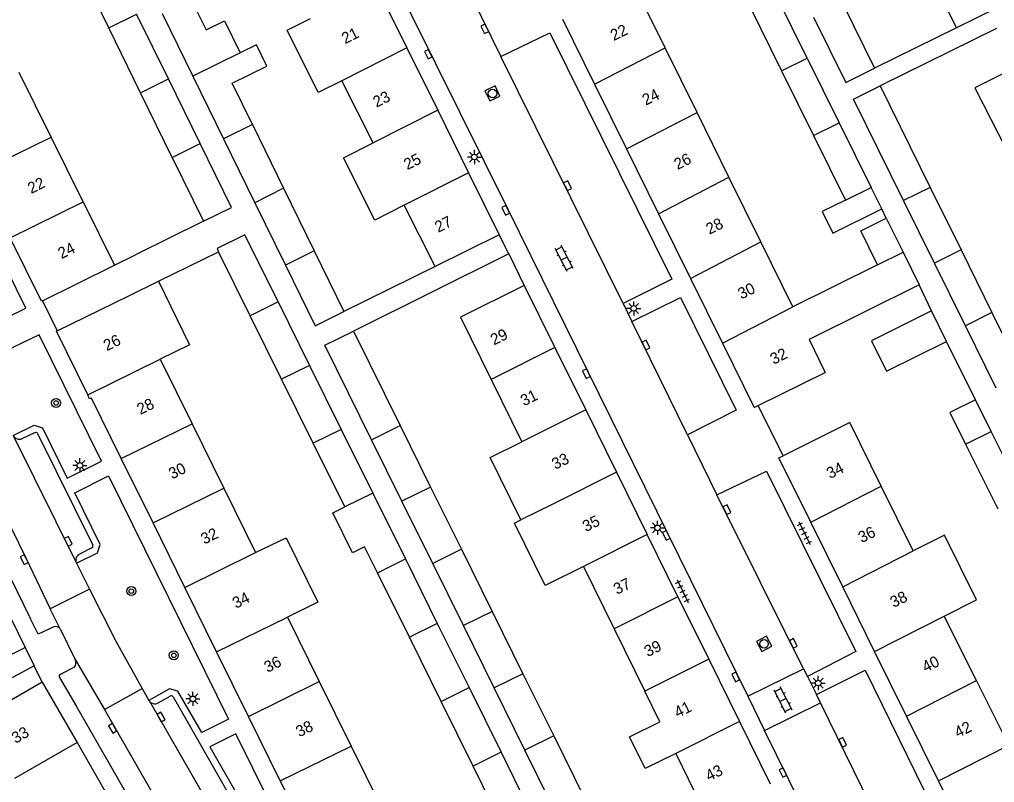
# Model space of a CAD drawing. Extents: x 132994 to 136000, y 393499 to 395512.
# Drawn here: x 134610.8 to 134697.3, y 394737 to 394804.6 of the extents above; entities that cross this region are included whole.
import ezdxf

# ---------------------------------------------------------------- set-up
doc = ezdxf.new("R2010")
doc.units = 0
for name, color, linetype in [('gg-afsc-erfafscheiding', 7, 'Continuous'), ('gg-afsc-hekwerk', 7, 'Continuous'), ('gg-afsc-muur', 7, 'Continuous'), ('gg-anno-huisnummerreeks BGT', 7, 'Continuous'), ('gg-anno-openbare ruimte label', 7, 'Continuous'), ('gg-bbg-gedigitaliseerde bebouwing', 7, 'Continuous'), ('gg-bbg-gedigitaliseerde bijgebouw', 7, 'Continuous'), ('gg-bbg-hoofdgebouw', 7, 'Continuous'), ('gg-bbg-tussenscheiding', 7, 'Continuous'), ('gg-knt-verharding', 7, 'Continuous'), ('gg-knt-verharding nz', 7, 'Continuous'), ('gt-grn-weggrens', 7, 'Continuous'), ('gt-symb-boom', 7, 'Continuous'), ('gt-symb-klinker verharding', 7, 'Continuous'), ('gt-symb-kolk', 7, 'Continuous'), ('gt-symb-lichtmast', 7, 'Continuous'), ('gt-symb-rioolschacht', 7, 'Continuous'), ('gt-symb-tegel verharding', 7, 'Continuous')]:
    doc.layers.add(name, color=color, linetype=linetype)

# ---------------------------------------------------------------- blocks, each defined once
blk = doc.blocks.new('gt0-LMAST')
at = {"layer": 'gt-symb-lichtmast'}
for p, q in [((-0.182, 0.173), (-0.447, 0.438)), ((-0.005, 0.246), (-0.005, 0.621)), ((0.172, 0.173), (0.437, 0.438)), ((-0.255, -0.004), (-0.63, -0.004)), ((-0.182, -0.181), (-0.447, -0.446)), ((-0.005, -0.254), (-0.005, -0.629)), ((0.437, -0.446), (0.172, -0.181)), ((0.245, -0.004), (0.62, -0.004))]:
    blk.add_line(p, q, dxfattribs=at)
blk.add_circle((-0.005, -0.004), 0.25, dxfattribs=at)
blk = doc.blocks.new('gt0-KOLK')
at = {"layer": 'gt-symb-kolk'}
blk.add_lwpolyline([(0, 0), (0.375, 0), (0.375, 0.4), (-0.375, 0.4), (-0.375, 0), (0, 0)], dxfattribs=at)
blk = doc.blocks.new('gt0-TEG1')
at = {"layer": 'gt-symb-tegel verharding'}
for p, q in [((-1.125, 0), (1.125, 0)), ((-0.9, -0.25), (-0.9, 0.25)), ((-0.45, -0.25), (-0.45, 0.25)), ((0, -0.25), (0, 0.25)), ((0.45, -0.25), (0.45, 0.25)), ((0.9, -0.25), (0.9, 0.25))]:
    blk.add_line(p, q, dxfattribs=at)
blk = doc.blocks.new('gt0-RS')
at = {"layer": 'gt-symb-rioolschacht'}
blk.add_lwpolyline([(-0.5, -0.5), (0.5, -0.5), (0.5, 0.5), (-0.5, 0.5)], close=True, dxfattribs=at)
blk.add_circle((0, 0), 0.375, dxfattribs=at)
blk = doc.blocks.new('gt0-KL1')
at = {"layer": 'gt-symb-klinker verharding'}
for p, q in [((-1.15, 0.3), (1.15, 0.3)), ((-1, -0.3), (-1, 0.3)), ((-0.5, 0.3), (-0.5, 0.45)), ((0, -0.3), (0, 0.3)), ((0.5, 0.3), (0.5, 0.45)), ((1, -0.3), (1, 0.3)), ((-1.15, -0.3), (1.15, -0.3)), ((-0.5, -0.45), (-0.5, -0.3)), ((0.5, -0.45), (0.5, -0.3))]:
    blk.add_line(p, q, dxfattribs=at)
blk = doc.blocks.new('gt0-BOOM')
at = {"layer": 'gt-symb-boom'}
for radius in [0.4, 0.2]:
    blk.add_circle((0, 0), radius, dxfattribs=at)

msp = doc.modelspace()

# ---------------------------------------------------------------- linework, layer by layer
at = {"layer": 'gg-afsc-erfafscheiding'}
for p, q in [((134687.695, 394786.991), (134687.286, 394787.818)), ((134654.194, 394783.828), (134640.423, 394776.995)), ((134654.194, 394783.828), (134655.58, 394781.04)), ((134647.665, 394782.715), (134639.579, 394778.712)), ((134691.71, 394778.774), (134690.62, 394781.082)), ((134695.606, 394770.902), (134693.044, 394776.078)), ((134678.529, 394765.937), (134676.329, 394770.387))]:
    msp.add_line(p, q, dxfattribs=at)
at = {"layer": 'gg-afsc-hekwerk'}
msp.add_line((134612.831, 394779.675), (134614.146, 394776.998), dxfattribs=at)
at = {"layer": 'gg-afsc-muur'}
for p, q in [((134693.909, 394803.885), (134686.65, 394800.289)), ((134697.46, 394803.809), (134687.151, 394798.731)), ((134627.132, 394786.725), (134621.142, 394783.783)), ((134619.221, 394782.837), (134621.142, 394783.783)), ((134623.115, 394781.402), (134628.459, 394784.027)), ((134611.31, 394748.94), (134612.103, 394747.322)), ((134612.103, 394747.322), (134609.54, 394745.922))]:
    msp.add_line(p, q, dxfattribs=at)
at = {"layer": 'gg-bbg-gedigitaliseerde bebouwing'}
for p, q in [((134691.188, 394809.328), (134693.909, 394803.885)), ((134668.068, 394802.111), (134665.272, 394807.774)), ((134670.902, 394796.371), (134668.068, 394802.111)), ((134613.595, 394794.193), (134610.759, 394799.929)), ((134642.166, 394793.671), (134639.395, 394799.192)), ((134673.736, 394790.632), (134670.902, 394796.371)), ((134616.431, 394788.458), (134613.595, 394794.193)), ((134676.571, 394784.89), (134673.736, 394790.632)), ((134616.431, 394788.458), (134619.221, 394782.837)), ((134647.665, 394782.715), (134644.936, 394788.151)), ((134653.35, 394785.53), (134647.665, 394782.715)), ((134679.405, 394779.151), (134676.571, 394784.89)), ((134689.181, 394783.989), (134690.62, 394781.082)), ((134686.908, 394782.865), (134679.405, 394779.151)), ((134620.502, 394780.119), (134623.115, 394781.402)), ((134614.146, 394776.998), (134620.502, 394780.119)), ((134614.09, 394776.97), (134614.146, 394776.998)), ((134623.281, 394774.491), (134626.103, 394768.775)), ((134676.329, 394770.387), (134682.282, 394773.324)), ((134652.642, 394772.694), (134655.37, 394767.167)), ((134626.103, 394768.775), (134628.925, 394763.06)), ((134628.925, 394763.06), (134631.747, 394757.345)), ((134690.083, 394757.515), (134687.247, 394763.252)), ((134660.826, 394756.113), (134663.554, 394750.586)), ((134634.569, 394751.631), (134637.391, 394745.915)), ((134695.681, 394746.003), (134692.814, 394751.724)), ((134663.554, 394750.586), (134666.282, 394745.059)), ((134612.82, 394745.86), (134607.277, 394742.662)), ((134637.391, 394745.915), (134640.213, 394740.2)), ((134698.548, 394740.282), (134695.681, 394746.003)), ((134640.213, 394740.2), (134643.035, 394734.485)), ((134669.01, 394739.532), (134671.738, 394734.005))]:
    msp.add_line(p, q, dxfattribs=at)
for points in [[(134639.395, 394799.192), (134637.28, 394798.145), (134634.54, 394803.68), (134636.624, 394804.712)], [(134701.846, 394801.69), (134695.543, 394798.571), (134698.355, 394793.072)], [(134644.936, 394788.151), (134642.31, 394786.825), (134639.527, 394792.339), (134642.166, 394793.671)], [(134623.115, 394781.402), (134625.882, 394775.768), (134623.281, 394774.491)], [(134655.58, 394781.04), (134649.908, 394778.232), (134652.642, 394772.694)], [(134690.62, 394781.082), (134680.841, 394776.242), (134682.282, 394773.324)], [(134687.247, 394763.252), (134684.471, 394768.87), (134678.529, 394765.937)], [(134655.285, 394760.252), (134652.553, 394765.773), (134655.37, 394767.167)], [(134660.826, 394756.113), (134657.443, 394754.443), (134654.715, 394759.97), (134655.285, 394760.252)], [(134631.747, 394757.345), (134634.443, 394758.669), (134637.252, 394752.949), (134634.569, 394751.631)], [(134692.814, 394751.724), (134695.684, 394753.146), (134692.845, 394758.882), (134690.083, 394757.515)], [(134602.446, 394752.418), (134605.575, 394746.098), (134611.31, 394748.94)], [(134669.01, 394739.532), (134666.29, 394738.196), (134664.903, 394741.019), (134667.613, 394742.35), (134666.282, 394745.059)]]:
    msp.add_lwpolyline(points, dxfattribs=at)
at = {"layer": 'gg-bbg-gedigitaliseerde bijgebouw'}
for p, q in [((134618.713, 394803.868), (134615.892, 394809.612)), ((134680.662, 394801.202), (134677.823, 394806.939)), ((134683.823, 394806.002), (134686.65, 394800.289)), ((134624.01, 394799.351), (134621.189, 394805.095)), ((134623.442, 394805.136), (134626.164, 394799.593)), ((134675.55, 394805.814), (134678.389, 394800.077)), ((134621.534, 394798.125), (134618.713, 394803.868)), ((134680.662, 394801.202), (134683.501, 394795.465)), ((134678.389, 394800.077), (134681.229, 394794.34)), ((134626.83, 394793.609), (134624.01, 394799.351)), ((134626.164, 394799.593), (134628.887, 394794.049)), ((134624.354, 394792.382), (134621.534, 394798.125)), ((134687.151, 394798.731), (134691.589, 394789.728)), ((134683.501, 394795.465), (134686.342, 394789.725)), ((134631.457, 394795.307), (134634.22, 394789.661)), ((134628.887, 394794.049), (134631.673, 394788.375)), ((134681.229, 394794.34), (134684.069, 394788.601)), ((134624.354, 394792.382), (134627.132, 394786.725)), ((134634.22, 394789.661), (134636.936, 394784.113)), ((134687.286, 394787.818), (134686.342, 394789.725)), ((134691.589, 394789.728), (134694.323, 394784.18)), ((134691.968, 394783.015), (134689.232, 394788.561)), ((134631.673, 394788.375), (134634.396, 394782.831)), ((134687.695, 394786.991), (134689.181, 394783.989)), ((134631.266, 394778.355), (134628.459, 394784.027)), ((134636.936, 394784.113), (134639.579, 394778.712)), ((134694.323, 394784.18), (134697.057, 394778.634)), ((134694.704, 394777.469), (134691.968, 394783.015)), ((134633.742, 394779.581), (134636.531, 394773.948)), ((134634.054, 394772.722), (134631.266, 394778.355)), ((134693.044, 394776.078), (134691.71, 394778.774)), ((134697.057, 394778.634), (134699.792, 394773.086)), ((134697.441, 394771.922), (134694.704, 394777.469)), ((134640.423, 394776.995), (134644.569, 394768.618)), ((134636.531, 394773.948), (134639.339, 394768.276)), ((134636.862, 394767.05), (134634.054, 394772.722)), ((134697.003, 394768.08), (134695.606, 394770.902)), ((134639.339, 394768.276), (134642.137, 394762.623)), ((134644.569, 394768.618), (134647.272, 394763.157)), ((134699.841, 394762.345), (134697.003, 394768.08)), ((134639.66, 394761.397), (134636.862, 394767.05)), ((134644.723, 394761.899), (134642.023, 394767.359)), ((134694.733, 394766.957), (134697.572, 394761.221)), ((134642.137, 394762.623), (134645.028, 394756.782)), ((134647.272, 394763.157), (134650.001, 394757.644)), ((134647.45, 394756.384), (134644.723, 394761.899)), ((134650.001, 394757.644), (134652.728, 394752.136)), ((134645.028, 394756.782), (134647.858, 394751.065)), ((134650.171, 394750.88), (134647.45, 394756.384)), ((134645.381, 394749.84), (134642.552, 394755.556)), ((134652.728, 394752.136), (134655.462, 394746.612)), ((134647.858, 394751.065), (134650.675, 394745.375)), ((134652.903, 394745.355), (134650.171, 394750.88)), ((134648.197, 394744.152), (134645.381, 394749.84)), ((134655.462, 394746.612), (134658.196, 394741.088)), ((134650.675, 394745.375), (134653.513, 394739.64)), ((134655.635, 394739.83), (134652.903, 394745.355)), ((134651.037, 394738.414), (134648.197, 394744.152)), ((134658.196, 394741.088), (134660.931, 394735.564)), ((134653.513, 394739.64), (134656.365, 394733.879)), ((134658.367, 394734.305), (134655.635, 394739.83)), ((134653.889, 394732.653), (134651.037, 394738.414))]:
    msp.add_line(p, q, dxfattribs=at)
for points in [[(134626.027, 394806.401), (134627.346, 394803.707), (134628.973, 394804.503), (134630.369, 394801.65)], [(134681.22, 394804.827), (134684.093, 394799.023), (134686.65, 394800.289)], [(134631.457, 394795.307), (134629.663, 394798.972), (134632.738, 394800.477), (134631.817, 394802.359), (134630.369, 394801.65)], [(134689.232, 394788.561), (134684.789, 394797.566), (134687.151, 394798.731)], [(134627.132, 394786.725), (134629.613, 394787.943), (134626.83, 394793.609)], [(134684.069, 394788.601), (134682.017, 394787.586), (134682.96, 394785.679), (134687.286, 394787.818)], [(134686.908, 394782.865), (134685.422, 394785.867), (134687.695, 394786.991)], [(134633.742, 394779.581), (134630.795, 394785.535), (134628.319, 394784.309), (134628.459, 394784.027)], [(134634.396, 394782.831), (134637.037, 394777.453), (134639.579, 394778.712)], [(134691.71, 394778.774), (134686.373, 394776.133), (134687.706, 394773.438), (134693.044, 394776.078)], [(134642.023, 394767.359), (134637.875, 394775.748), (134640.423, 394776.995)], [(134695.606, 394770.902), (134693.337, 394769.779), (134694.733, 394766.957)], [(134642.552, 394755.556), (134641.407, 394757.868), (134640.328, 394757.334), (134638.581, 394760.863), (134639.66, 394761.397)]]:
    msp.add_lwpolyline(points, dxfattribs=at)
at = {"layer": 'gg-bbg-hoofdgebouw'}
for p, q in [((134642.425, 394807.639), (134645.162, 394802.101)), ((134699.421, 394806.611), (134693.909, 394803.885)), ((134658.96, 394804.65), (134661.811, 394798.878)), ((134645.162, 394802.101), (134647.898, 394796.564)), ((134661.811, 394798.878), (134664.646, 394793.138)), ((134647.898, 394796.564), (134650.634, 394791.026)), ((134664.646, 394793.138), (134667.48, 394787.399)), ((134650.634, 394791.026), (134653.35, 394785.53)), ((134667.48, 394787.399), (134670.315, 394781.659)), ((134612.831, 394779.675), (134619.221, 394782.837)), ((134670.315, 394781.659), (134673.15, 394775.919)), ((134655.58, 394781.04), (134658.302, 394775.524)), ((134616.848, 394771.332), (134614.09, 394776.97)), ((134658.302, 394775.524), (134661.03, 394769.996)), ((134661.03, 394769.996), (134663.757, 394764.469)), ((134622.644, 394759.976), (134619.824, 394765.691)), ((134663.757, 394764.469), (134666.485, 394758.942)), ((134625.464, 394754.26), (134622.644, 394759.976)), ((134683.822, 394754.314), (134680.989, 394760.051)), ((134669.213, 394753.415), (134666.485, 394758.942)), ((134608.176, 394755.268), (134611.31, 394748.94)), ((134628.284, 394748.544), (134625.464, 394754.26)), ((134686.655, 394748.575), (134683.822, 394754.314)), ((134669.213, 394753.415), (134671.94, 394747.888)), ((134631.104, 394742.827), (134628.284, 394748.544)), ((134671.94, 394747.888), (134674.668, 394742.36)), ((134689.489, 394742.836), (134686.655, 394748.575)), ((134612.82, 394745.86), (134615.899, 394740.508)), ((134633.924, 394737.112), (134631.104, 394742.827)), ((134692.322, 394737.098), (134689.489, 394742.836)), ((134674.668, 394742.36), (134677.396, 394736.833)), ((134615.899, 394740.508), (134618.986, 394735.141)), ((134633.924, 394737.112), (134636.744, 394731.396)), ((134695.17, 394731.33), (134692.322, 394737.098))]:
    msp.add_line(p, q, dxfattribs=at)
for points in [[(134612.831, 394779.675), (134612.76, 394779.64), (134609.969, 394785.259)], [(134673.15, 394775.919), (134675.97, 394770.21), (134676.329, 394770.387)], [(134619.824, 394765.691), (134617.18, 394771.05), (134617.02, 394770.98), (134616.848, 394771.332)], [(134680.989, 394760.051), (134678.17, 394765.76), (134678.529, 394765.937)]]:
    msp.add_lwpolyline(points, dxfattribs=at)
at = {"layer": 'gg-bbg-tussenscheiding'}
for p, q in [((134618.713, 394803.868), (134621.189, 394805.095)), ((134630.369, 394801.65), (134626.164, 394799.593)), ((134645.162, 394802.101), (134639.395, 394799.192)), ((134661.811, 394798.878), (134668.068, 394802.111)), ((134678.389, 394800.077), (134680.662, 394801.202)), ((134621.534, 394798.125), (134624.01, 394799.351)), ((134647.898, 394796.564), (134642.166, 394793.671)), ((134664.646, 394793.138), (134670.902, 394796.371)), ((134681.229, 394794.34), (134683.501, 394795.465)), ((134631.457, 394795.307), (134628.887, 394794.049)), ((134607.28, 394791.067), (134613.595, 394794.193)), ((134624.354, 394792.382), (134626.83, 394793.609)), ((134650.634, 394791.026), (134644.936, 394788.151)), ((134667.48, 394787.399), (134673.736, 394790.632)), ((134634.22, 394789.661), (134631.673, 394788.375)), ((134684.069, 394788.601), (134686.342, 394789.725)), ((134691.589, 394789.728), (134689.232, 394788.561)), ((134609.969, 394785.259), (134616.431, 394788.458)), ((134670.315, 394781.659), (134676.571, 394784.89)), ((134636.936, 394784.113), (134634.396, 394782.831)), ((134686.908, 394782.865), (134689.181, 394783.989)), ((134694.323, 394784.18), (134691.968, 394783.015)), ((134633.742, 394779.581), (134631.266, 394778.355)), ((134673.15, 394775.919), (134679.405, 394779.151)), ((134697.057, 394778.634), (134694.704, 394777.469)), ((134658.302, 394775.524), (134652.642, 394772.694)), ((134616.848, 394771.332), (134623.281, 394774.491)), ((134636.531, 394773.948), (134634.054, 394772.722)), ((134661.03, 394769.996), (134655.37, 394767.167)), ((134619.824, 394765.691), (134626.103, 394768.775)), ((134639.339, 394768.276), (134636.862, 394767.05)), ((134642.023, 394767.359), (134644.569, 394768.618)), ((134694.733, 394766.957), (134697.003, 394768.08)), ((134622.644, 394759.976), (134628.925, 394763.06)), ((134642.137, 394762.623), (134639.66, 394761.397)), ((134647.272, 394763.157), (134644.723, 394761.899)), ((134680.989, 394760.051), (134687.247, 394763.252)), ((134666.485, 394758.942), (134660.826, 394756.113)), ((134650.001, 394757.644), (134647.45, 394756.384)), ((134683.822, 394754.314), (134690.083, 394757.515)), ((134625.464, 394754.26), (134631.747, 394757.345)), ((134642.552, 394755.556), (134645.028, 394756.782)), ((134669.213, 394753.415), (134663.554, 394750.586)), ((134628.284, 394748.544), (134634.569, 394751.631)), ((134652.728, 394752.136), (134650.171, 394750.88)), ((134686.655, 394748.575), (134692.814, 394751.724)), ((134647.858, 394751.065), (134645.381, 394749.84)), ((134671.94, 394747.888), (134666.282, 394745.059)), ((134655.462, 394746.612), (134652.903, 394745.355)), ((134631.104, 394742.827), (134637.391, 394745.915)), ((134648.197, 394744.152), (134650.675, 394745.375)), ((134689.489, 394742.836), (134695.681, 394746.003)), ((134674.668, 394742.36), (134669.01, 394739.532)), ((134658.196, 394741.088), (134655.635, 394739.83)), ((134615.899, 394740.508), (134610.354, 394737.313)), ((134633.924, 394737.112), (134640.213, 394740.2)), ((134692.322, 394737.098), (134698.548, 394740.282)), ((134653.513, 394739.64), (134651.037, 394738.414))]:
    msp.add_line(p, q, dxfattribs=at)
msp.add_lwpolyline([(134663.757, 394764.469), (134658.098, 394761.64), (134655.285, 394760.252)], dxfattribs=at)
at = {"layer": 'gg-knt-verharding'}
for p, q in [((134650.912, 394806.632), (134653.503, 394801.35)), ((134664.337, 394779.429), (134665.113, 394777.841)), ((134601.965, 394771.41), (134611.774, 394751.486)), ((134670.068, 394767.802), (134672.669, 394762.459)), ((134617.212, 394757.758), (134616.117, 394757.218)), ((134615.845, 394756.42), (134617.005, 394754.116)), ((134617.005, 394754.116), (134613.514, 394752.358)), ((134614.408, 394750.583), (134613.514, 394752.358)), ((134614.408, 394750.583), (134615.749, 394747.88)), ((134615.749, 394747.88), (134618.336, 394743.432)), ((134612.82, 394745.86), (134612.103, 394747.322)), ((134675.413, 394744.617), (134680.342, 394747.039)), ((134680.342, 394747.039), (134680.695, 394746.361)), ((134680.695, 394746.361), (134681.487, 394744.778)), ((134618.336, 394743.432), (134621.681, 394745.308)), ((134621.681, 394745.308), (134622.281, 394744.238)), ((134623.097, 394744.022), (134624.155, 394744.626)), ((134624.42, 394744.561), (134637.913, 394721.065)), ((134675.413, 394744.617), (134676.886, 394741.577)), ((134681.851, 394744.022), (134681.487, 394744.778)), ((134615.842, 394743.705), (134638.839, 394703.79)), ((134622.281, 394744.238), (134622.29, 394744.223)), ((134676.886, 394741.577), (134681.851, 394744.022)), ((134690.009, 394715.067), (134676.886, 394741.577))]:
    msp.add_line(p, q, dxfattribs=at)
for points in [[(134643.413, 394809.375), (134654.108, 394787.792), (134675.413, 394744.617)], [(134653.503, 394801.35), (134657.856, 394803.429), (134668.652, 394781.582), (134664.337, 394779.429)], [(134608.125, 394777.976), (134607.842, 394777.304), (134611.36, 394779.007), (134605.459, 394790.984), (134603.213, 394789.895), (134608.125, 394777.976)], [(134665.113, 394777.841), (134669.444, 394779.96), (134674.364, 394769.981), (134670.068, 394767.802)], [(134610.242, 394767.741), (134612.113, 394768.651), (134612.841, 394768.408), (134615.035, 394763.961), (134618.062, 394765.459), (134612.53, 394776.66), (134607.108, 394774.062)], [(134611.037, 394767.458), (134612.143, 394768.003), (134612.292, 394768.019), (134612.37, 394767.968), (134612.404, 394767.917), (134617.291, 394758.01)], [(134672.669, 394762.459), (134677.068, 394764.564), (134684.992, 394748.573), (134680.695, 394746.361)], [(134615.845, 394756.42), (134617.706, 394757.318), (134617.961, 394758.057), (134615.699, 394762.642), (134618.704, 394764.159), (134629.352, 394742.57), (134626.96, 394741.402), (134624.845, 394745.058), (134624.09, 394745.278), (134622.281, 394744.238)], [(134617.005, 394754.116), (134619.334, 394749.491), (134621.681, 394745.308)], [(134681.487, 394744.778), (134685.816, 394746.915), (134692.588, 394733.131), (134691.342, 394732.516)], [(134632.707, 394731.352), (134634.473, 394732.194), (134629.978, 394741.283), (134627.67, 394740.139), (134632.707, 394731.352)]]:
    msp.add_lwpolyline(points, dxfattribs=at)
for centre, radius, start, end in [((134610.784, 394768.006), 0.603, 206.67325, 294.77243), ((134617.141, 394757.919), 0.175, 293.7868, 31.40161), ((134616.391, 394756.679), 0.604, 116.92346, 205.43297), ((134624.258, 394744.472), 0.185, 28.71554, 123.72126), ((134622.794, 394744.525), 0.587, 210.93793, 301.08984)]:
    msp.add_arc(centre, radius, start, end, dxfattribs=at)
at = {"layer": 'gg-knt-verharding nz'}
for p, q in [((134664.337, 394779.429), (134653.503, 394801.35)), ((134670.068, 394767.802), (134665.113, 394777.841)), ((134610.245, 394767.735), (134615.845, 394756.42)), ((134680.342, 394747.039), (134672.669, 394762.459)), ((134615.663, 394747.18), (134614.45, 394746.575)), ((134614.345, 394746.286), (134615.842, 394743.705)), ((134688.276, 394731.004), (134681.851, 394744.022))]:
    msp.add_line(p, q, dxfattribs=at)
for points in [[(134603.485, 394772.836), (134605.378, 394769.029), (134611.391, 394756.814), (134613.514, 394752.358)], [(134613.84, 394750.779), (134612.46, 394750.107), (134611.774, 394751.486)], [(134622.29, 394744.223), (134628.836, 394732.868), (134636.572, 394719.39)], [(134618.336, 394743.432), (134626.014, 394730.04), (134639.861, 394706.012), (134640.865, 394704.208)]]:
    msp.add_lwpolyline(points, dxfattribs=at)
for centre, radius, start, end in [((134614.001, 394750.324), 0.482, 32.44211, 109.48181), ((134615.089, 394747.606), 0.715, 323.43954, 22.55226), ((134614.499, 394746.394), 0.188, 105.04452, 215.0211)]:
    msp.add_arc(centre, radius, start, end, dxfattribs=at)
at = {"layer": 'gt-grn-weggrens'}
msp.add_line((134654.194, 394783.828), (134653.35, 394785.53), dxfattribs=at)

# ---------------------------------------------------------------- block references
at = {"layer": 'gt-symb-boom'}
for p in [(134614.044, 394770.618), (134620.716, 394753.934), (134624.487, 394748.24)]:
    msp.add_blockref('gt0-BOOM', p, dxfattribs=at)
at = {"layer": 'gt-symb-klinker verharding'}
for p, rotation in [((134659.109, 394783.42), 117.38497058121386), ((134678.541, 394744.275), 116.82140642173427)]:
    msp.add_blockref('gt0-KL1', p, dxfattribs=dict(at, rotation=rotation))
at = {"layer": 'gt-symb-kolk'}
for p, rotation in [((134652.256, 394803.879), 116.23193993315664), ((134647.238, 394801.632), 116.28331291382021), ((134659.234, 394789.786), -63.76806006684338), ((134654.108, 394787.792), 116.41137489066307), ((134666.19, 394775.666), -63.76806006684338), ((134661.26, 394773.3), 116.28331291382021), ((134673.37, 394761.071), -63.563127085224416), ((134668.35, 394758.966), 116.30869593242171), ((134614.94, 394758.252), -63.71644509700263), ((134611.391, 394756.814), 116.20413765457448), ((134679.269, 394749.204), -63.639941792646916), ((134674.508, 394746.406), 116.1038249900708), ((134623.186, 394742.668), -60.03691113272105), ((134619.229, 394741.871), 119.7679033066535), ((134683.637, 394740.439), -63.81947848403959), ((134678.699, 394737.941), 116.48817853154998)]:
    msp.add_blockref('gt0-KOLK', p, dxfattribs=dict(at, rotation=rotation))
at = {"layer": 'gt-symb-lichtmast'}
for p in [(134651.157, 394792.427), (134665.286, 394779.005), (134616.158, 394765.088), (134667.406, 394759.545), (134681.655, 394745.789), (134626.184, 394744.384)]:
    msp.add_blockref('gt0-LMAST', p, dxfattribs=at)
at = {"layer": 'gt-symb-rioolschacht'}
for p, rotation in [((134652.756, 394798.057), -64.46026718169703), ((134676.849, 394749.254), 117.89727103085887)]:
    msp.add_blockref('gt0-RS', p, dxfattribs=dict(at, rotation=rotation))
at = {"layer": 'gt-symb-tegel verharding', "rotation": -63.716687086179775}
for p in [(134680.428, 394759.064), (134669.625, 394753.92)]:
    msp.add_blockref('gt0-TEG1', p, dxfattribs=at)

# ---------------------------------------------------------------- texts
at = {"layer": 'gg-anno-huisnummerreeks BGT'}
for s, rotation, p in [('22', 26.3, (134663.518, 394802.698)), ('21', 26.3, (134639.677, 394802.419)), ('23', 26.3, (134642.46, 394796.785)), ('24', 26.3, (134666.347, 394796.97)), ('25', 26.3, (134645.195, 394791.248)), ('26', 26.3, (134669.166, 394791.263)), ('22', 26.3, (134611.831, 394789.136)), ('27', 26.3, (134647.94, 394785.694)), ('28', 26.3, (134672, 394785.524)), ('24', 26.4, (134614.511, 394783.36)), ('30', 26.3, (134674.835, 394779.784)), ('26', 26.1, (134618.546, 394775.196)), ('29', 26.3, (134652.886, 394775.704)), ('32', 26.3, (134677.693, 394773.998)), ('31', 26.3, (134655.547, 394770.31)), ('28', 26.2, (134621.517, 394769.544)), ('33', 26.2, (134658.322, 394764.687)), ('30', 26.2, (134624.337, 394763.828)), ('34', 26.3, (134682.699, 394763.867)), ('35', 26.3, (134661.05, 394759.16)), ('32', 26.2, (134627.188, 394758.05)), ('36', 26.3, (134685.508, 394758.177)), ('37', 26.3, (134663.796, 394753.596)), ('34', 26.2, (134629.994, 394752.363)), ('38', 26.3, (134688.342, 394752.439)), ('39', 26.2, (134666.521, 394748.074)), ('36', 26.2, (134632.798, 394746.679)), ('40', 26.3, (134691.175, 394746.7)), ('41', 26.3, (134669.185, 394742.674)), ('33', 29.9, (134610.458, 394740.386)), ('38', 26.2, (134635.617, 394740.964)), ('42', 26.3, (134694.039, 394740.9)), ('43', 26.3, (134671.961, 394737.051))]:
    msp.add_text(s, height=1, rotation=rotation, dxfattribs=at).set_placement(p)
at = {"layer": 'gg-anno-openbare ruimte label'}
msp.add_text('Dr. P. van Hoekstraat', height=2.5, rotation=296.9, dxfattribs=at).set_placement((134694.325, 394832.49))

doc.saveas('drawing.dxf')
